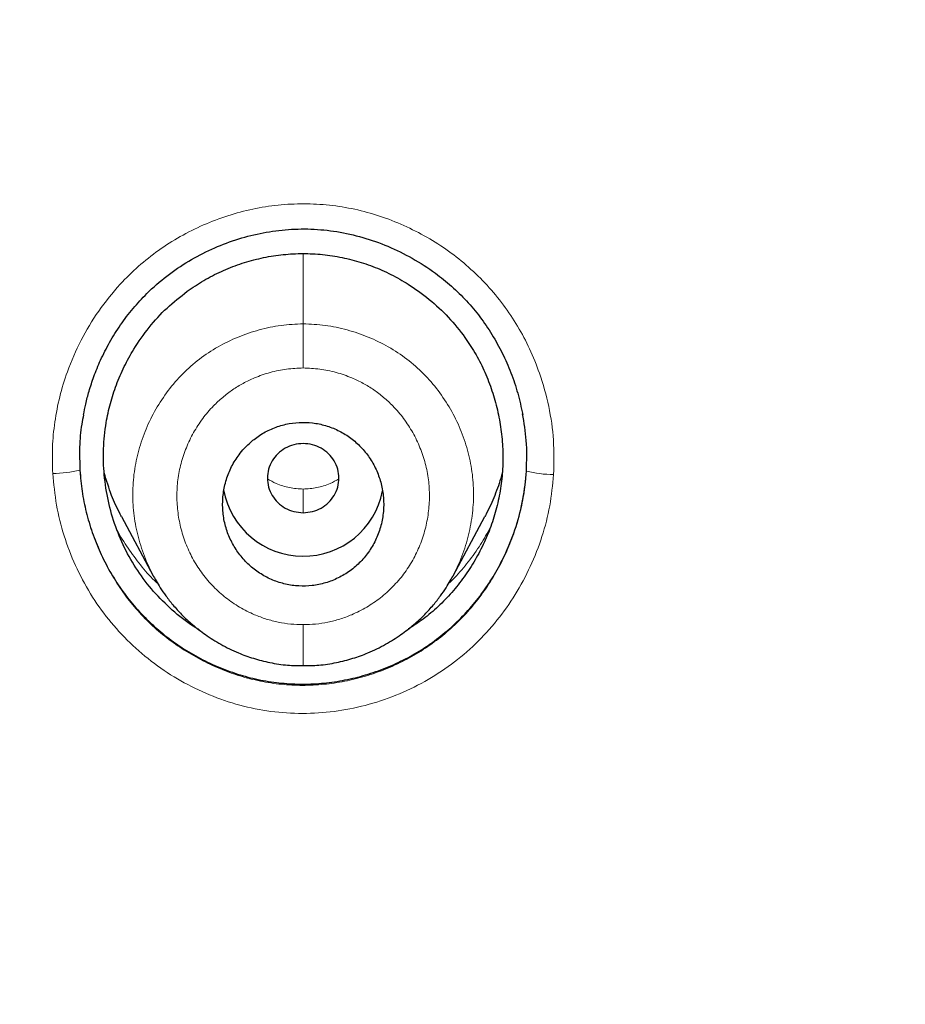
# Model space of a CAD drawing. Header units: millimetres. Extents: x 8 to 846, y 12 to 2113.
# Tile 465 of 515: x 475 to 485, y 1859 to 1870. Entities that reach past the tile are written whole.
import ezdxf

# ---------------------------------------------------------------- set-up
doc = ezdxf.new("R2010")
doc.units = ezdxf.units.MM

msp = doc.modelspace()

# ---------------------------------------------------------------- linework, layer by layer
at = {"color": 8, "linetype": 'Continuous', "lineweight": 0}
for p, q in [((478.038, 1867.436), (478.038, 1866.653)), ((478.038, 1864.802), (478.038, 1864.806)), ((478.038, 1864.541), (478.038, 1864.805))]:
    msp.add_line(p, q, dxfattribs=at)
at = {"color": 7, "linetype": 'Continuous', "lineweight": 30}
for p, q in [((476.008, 1864.498), (476.362, 1863.834)), ((479.714, 1863.834), (480.068, 1864.498))]:
    msp.add_line(p, q, dxfattribs=at)
at = {"color": 8, "linetype": 'Continuous', "lineweight": 0}
for centre, radius, start, end in [((475.24, 1866.227), 1.247, 270.0132, 284.0862), ((480.836, 1866.214), 1.246, 255.9039, 269.9883)]:
    msp.add_arc(centre, radius, start, end, dxfattribs=at)
at = {"color": 7, "linetype": 'Continuous', "lineweight": 30}
msp.add_arc((478.038, 1864.958), 0.904, 190.3661, 348.8713, dxfattribs=at)
for points, knots in [([(538, 1827.773), (538.001, 1827.791), (538.002, 1827.835), (538.004, 1827.906), (538.006, 1827.988), (538.008, 1828.101), (538.011, 1828.254), (538.015, 1828.455), (538.017, 1828.683), (538.02, 1828.937), (538.021, 1829.217), (538.021, 1829.526), (538.019, 1829.864), (538.014, 1830.232), (538.007, 1830.62), (537.996, 1831.029), (537.982, 1831.456), (537.963, 1831.907), (537.94, 1832.376), (537.9, 1833.055), (537.836, 1833.939), (537.735, 1835.032), (537.61, 1836.137), (537.463, 1837.243), (537.292, 1838.348), (537.099, 1839.453), (536.881, 1840.567), (536.637, 1841.691), (536.366, 1842.823), (536.068, 1843.964), (535.731, 1845.151), (535.35, 1846.383), (534.921, 1847.661), (534.456, 1848.945), (533.952, 1850.234), (533.499, 1851.312), (533.116, 1852.179), (532.819, 1852.828), (532.52, 1853.459), (532.222, 1854.068), (531.928, 1854.653), (531.637, 1855.215), (531.341, 1855.771), (531.042, 1856.319), (530.739, 1856.859), (530.445, 1857.372), (530.159, 1857.858), (529.882, 1858.319), (529.615, 1858.754), (529.358, 1859.163), (529.113, 1859.548), (528.88, 1859.908), (528.661, 1860.241), (528.455, 1860.549), (528.263, 1860.832), (528.085, 1861.092), (527.925, 1861.323), (527.783, 1861.525), (527.662, 1861.697), (527.559, 1861.842), (527.479, 1861.954), (527.415, 1862.043), (527.359, 1862.121), (527.295, 1862.21), (527.211, 1862.325), (527.106, 1862.469), (526.976, 1862.645), (526.827, 1862.847), (526.657, 1863.074), (526.466, 1863.326), (526.265, 1863.588), (526.056, 1863.857), (525.84, 1864.132), (525.608, 1864.424), (525.359, 1864.733), (525.092, 1865.059), (524.811, 1865.397), (524.355, 1865.938), (523.723, 1866.665), (522.891, 1867.583), (522.032, 1868.491), (521.146, 1869.387), (520.259, 1870.246), (519.371, 1871.071), (518.484, 1871.861), (517.661, 1872.565), (516.904, 1873.19), (516.215, 1873.742), (515.529, 1874.274), (514.848, 1874.787), (514.167, 1875.286), (513.43, 1875.809), (512.625, 1876.363), (511.744, 1876.946), (510.831, 1877.527), (509.886, 1878.105), (508.916, 1878.674), (507.919, 1879.234), (506.897, 1879.783), (505.842, 1880.323), (504.768, 1880.847), (503.677, 1881.353), (502.567, 1881.841), (501.427, 1882.315), (500.256, 1882.775), (499.055, 1883.218), (497.847, 1883.634), (496.634, 1884.024), (495.419, 1884.388), (494.176, 1884.733), (492.908, 1885.056), (491.653, 1885.348), (490.414, 1885.61), (489.194, 1885.842), (487.953, 1886.054), (486.702, 1886.241), (485.452, 1886.402), (484.217, 1886.537), (482.961, 1886.649), (481.685, 1886.737), (480.391, 1886.799), (479.121, 1886.833), (477.876, 1886.843), (476.65, 1886.827), (475.442, 1886.788), (474.255, 1886.728), (473.096, 1886.646), (471.964, 1886.546), (470.862, 1886.429), (469.787, 1886.296), (468.708, 1886.143), (467.627, 1885.971), (466.545, 1885.779), (465.498, 1885.575), (464.485, 1885.36), (463.56, 1885.148), (462.717, 1884.941), (461.953, 1884.744), (461.213, 1884.543), (460.497, 1884.339), (459.801, 1884.132), (459.124, 1883.921), (458.449, 1883.704), (457.765, 1883.474), (457.058, 1883.227), (456.329, 1882.963), (455.569, 1882.676), (454.779, 1882.365), (453.96, 1882.03), (453.119, 1881.67), (452.258, 1881.287), (451.377, 1880.878), (450.478, 1880.443), (449.588, 1879.994), (448.707, 1879.531), (447.838, 1879.056), (446.957, 1878.556), (446.064, 1878.029), (445.16, 1877.474), (444.224, 1876.876), (443.258, 1876.234), (442.263, 1875.542), (441.261, 1874.815), (440.381, 1874.148), (439.623, 1873.553), (438.986, 1873.038), (438.348, 1872.507), (437.714, 1871.964), (437.093, 1871.417), (436.495, 1870.875), (435.923, 1870.343), (435.378, 1869.821), (434.858, 1869.311), (434.366, 1868.816), (433.901, 1868.337), (433.461, 1867.874), (433.044, 1867.425), (432.629, 1866.97), (432.219, 1866.509), (431.816, 1866.046), (431.439, 1865.605), (431.088, 1865.185), (430.764, 1864.791), (430.467, 1864.422), (430.194, 1864.079), (429.943, 1863.759), (429.718, 1863.466), (429.516, 1863.201), (429.336, 1862.963), (429.176, 1862.748), (429.034, 1862.556), (428.917, 1862.397), (428.823, 1862.267), (428.747, 1862.163), (428.679, 1862.069), (428.615, 1861.979), (428.546, 1861.883), (428.466, 1861.77), (428.369, 1861.633), (428.256, 1861.473), (428.127, 1861.288), (427.984, 1861.081), (427.826, 1860.851), (427.655, 1860.599), (427.47, 1860.322), (427.249, 1859.989), (426.996, 1859.599), (426.713, 1859.156), (426.425, 1858.695), (426.132, 1858.216), (425.836, 1857.721), (425.537, 1857.209), (425.195, 1856.609), (424.813, 1855.917), (424.391, 1855.126), (423.968, 1854.3), (423.566, 1853.48), (423.183, 1852.67), (422.822, 1851.871), (422.464, 1851.045), (422.111, 1850.193), (421.766, 1849.319), (421.431, 1848.424), (421.105, 1847.508), (420.788, 1846.566), (420.482, 1845.597), (420.187, 1844.601), (419.905, 1843.579), (419.638, 1842.531), (419.406, 1841.538), (419.207, 1840.618), (419.042, 1839.787), (418.893, 1838.98), (418.754, 1838.158), (418.626, 1837.325), (418.511, 1836.484), (418.412, 1835.676), (418.329, 1834.902), (418.26, 1834.167), (418.203, 1833.47), (418.158, 1832.811), (418.123, 1832.186), (418.096, 1831.592), (418.076, 1831.029), (418.063, 1830.497), (418.055, 1830.002), (418.052, 1829.541), (418.052, 1829.119), (418.055, 1828.734), (418.061, 1828.386), (418.067, 1828.072), (418.073, 1827.874), (418.076, 1827.781)], [0, 0, 0, 0, 0.000286, 0.000693, 0.0011, 0.001586, 0.002471, 0.003539, 0.004789, 0.006132, 0.007637, 0.009305, 0.011135, 0.013127, 0.015282, 0.017462, 0.019787, 0.022256, 0.024847, 0.027466, 0.033367, 0.039348, 0.045407, 0.051547, 0.057576, 0.06368, 0.069859, 0.076113, 0.082442, 0.088847, 0.095327, 0.102542, 0.109849, 0.117247, 0.124738, 0.132321, 0.136217, 0.140106, 0.143883, 0.147538, 0.151072, 0.154484, 0.157774, 0.161253, 0.164584, 0.167769, 0.170807, 0.173698, 0.176442, 0.17904, 0.18149, 0.183794, 0.18595, 0.187925, 0.189759, 0.191451, 0.193001, 0.194284, 0.195425, 0.196381, 0.197152, 0.197648, 0.198127, 0.198707, 0.19941, 0.200408, 0.20158, 0.202926, 0.204446, 0.206141, 0.20801, 0.209751, 0.21162, 0.213617, 0.215742, 0.217996, 0.220375, 0.222791, 0.229356, 0.235809, 0.242651, 0.249362, 0.255943, 0.262391, 0.268707, 0.274889, 0.279654, 0.284337, 0.288938, 0.293457, 0.297895, 0.302347, 0.307808, 0.313397, 0.319114, 0.324959, 0.330933, 0.336924, 0.343039, 0.349279, 0.355642, 0.361895, 0.368264, 0.37475, 0.381351, 0.388066, 0.394895, 0.401438, 0.408082, 0.414827, 0.421674, 0.428623, 0.435029, 0.441518, 0.448093, 0.454743, 0.461334, 0.467815, 0.474188, 0.481072, 0.487826, 0.494449, 0.500941, 0.507301, 0.513639, 0.519838, 0.525899, 0.531823, 0.537609, 0.543257, 0.548769, 0.554673, 0.560411, 0.565984, 0.571391, 0.576633, 0.580874, 0.585001, 0.589013, 0.59291, 0.596693, 0.600415, 0.604054, 0.607836, 0.61176, 0.615827, 0.620037, 0.624536, 0.629187, 0.633988, 0.638941, 0.644045, 0.649301, 0.654708, 0.659798, 0.665015, 0.67036, 0.675832, 0.681433, 0.687161, 0.693426, 0.699838, 0.706396, 0.713101, 0.71739, 0.721738, 0.726143, 0.730607, 0.73504, 0.739336, 0.743493, 0.747511, 0.751391, 0.755131, 0.758669, 0.762073, 0.765343, 0.768479, 0.77194, 0.775222, 0.778324, 0.781247, 0.783991, 0.786512, 0.788859, 0.791034, 0.793036, 0.794792, 0.796389, 0.797828, 0.799108, 0.800229, 0.800999, 0.801686, 0.802305, 0.802864, 0.803461, 0.804203, 0.805101, 0.806153, 0.80736, 0.808722, 0.810211, 0.811848, 0.813635, 0.815571, 0.818292, 0.821125, 0.824049, 0.827063, 0.830167, 0.833361, 0.836644, 0.841307, 0.84614, 0.851144, 0.856318, 0.860926, 0.865661, 0.870525, 0.875514, 0.88063, 0.885778, 0.891047, 0.896439, 0.901953, 0.907588, 0.913346, 0.919226, 0.925229, 0.929977, 0.934588, 0.939053, 0.943372, 0.948188, 0.952809, 0.957234, 0.961465, 0.9655, 0.969274, 0.972859, 0.976257, 0.979466, 0.98254, 0.985418, 0.988102, 0.99059, 0.992883, 0.994945, 0.996818, 0.998503, 1, 1, 1, 1]), ([(438.753, 1781.597), (438.116, 1782.151), (436.841, 1783.26), (435.025, 1785.022), (433.286, 1786.854), (431.632, 1788.759), (430.064, 1790.73), (428.585, 1792.765), (427.198, 1794.859), (425.906, 1797.008), (424.711, 1799.21), (423.615, 1801.459), (422.622, 1803.753), (421.734, 1806.086), (420.951, 1808.454), (420.274, 1810.852), (419.705, 1813.277), (419.244, 1815.722), (418.892, 1818.185), (418.651, 1820.66), (418.52, 1823.142), (418.502, 1825.628), (418.596, 1828.113), (418.802, 1830.591), (419.118, 1833.058), (419.543, 1835.51), (420.077, 1837.942), (420.719, 1840.349), (421.467, 1842.727), (422.321, 1845.072), (423.281, 1847.379), (424.343, 1849.643), (425.506, 1851.861), (426.768, 1854.028), (428.124, 1856.141), (429.573, 1858.195), (431.112, 1860.187), (432.739, 1862.114), (434.45, 1863.97), (436.243, 1865.754), (438.115, 1867.459), (440.062, 1869.085), (442.08, 1870.628), (444.165, 1872.085), (446.313, 1873.455), (448.52, 1874.735), (450.781, 1875.922), (453.094, 1877.013), (455.453, 1878.006), (457.856, 1878.898), (460.296, 1879.689), (462.768, 1880.377), (465.27, 1880.962), (467.794, 1881.442), (470.338, 1881.818), (472.897, 1882.085), (475.465, 1882.254), (477.18, 1882.275), (478.038, 1882.285)], [0, 0, 0, 0, 0.017858, 0.035716, 0.053573, 0.07143, 0.089286, 0.107143, 0.124999, 0.142856, 0.160713, 0.178571, 0.196429, 0.214287, 0.232143, 0.25, 0.267856, 0.285712, 0.303568, 0.321425, 0.339282, 0.35714, 0.374998, 0.392856, 0.410713, 0.42857, 0.446428, 0.464285, 0.482142, 0.499999, 0.517857, 0.535714, 0.553571, 0.571428, 0.589285, 0.607142, 0.624999, 0.642856, 0.660713, 0.67857, 0.696427, 0.714284, 0.732141, 0.749999, 0.767857, 0.785715, 0.803573, 0.821432, 0.83929, 0.857149, 0.875005, 0.892861, 0.910716, 0.928572, 0.946428, 0.964284, 0.982141, 1, 1, 1, 1]), ([(478.038, 1882.285), (478.896, 1882.275), (480.611, 1882.254), (483.18, 1882.085), (485.738, 1881.818), (488.282, 1881.442), (490.807, 1880.962), (493.308, 1880.377), (495.918, 1879.65), (498.626, 1878.762), (501.417, 1877.692), (504.148, 1876.485), (506.812, 1875.146), (509.403, 1873.68), (511.795, 1872.166), (513.995, 1870.628), (516.013, 1869.085), (517.96, 1867.459), (519.833, 1865.754), (521.626, 1863.97), (523.337, 1862.114), (524.964, 1860.187), (526.503, 1858.195), (527.952, 1856.14), (529.308, 1854.028), (530.57, 1851.861), (531.733, 1849.644), (532.795, 1847.379), (533.808, 1844.944), (534.747, 1842.335), (535.589, 1839.551), (536.286, 1836.73), (536.835, 1833.878), (537.236, 1831.004), (537.475, 1828.251), (537.574, 1825.629), (537.556, 1823.143), (537.425, 1820.66), (537.184, 1818.185), (536.832, 1815.723), (536.371, 1813.277), (535.802, 1810.852), (535.125, 1808.454), (534.342, 1806.086), (533.454, 1803.752), (532.461, 1801.459), (531.365, 1799.21), (530.17, 1797.008), (528.806, 1794.739), (527.256, 1792.418), (525.504, 1790.062), (523.633, 1787.794), (521.644, 1785.621), (519.55, 1783.541), (518.065, 1782.245), (517.323, 1781.597)], [0, 0, 0, 0, 0.017859, 0.035717, 0.053574, 0.07143, 0.089287, 0.107143, 0.125, 0.145832, 0.166666, 0.1875, 0.208333, 0.229166, 0.249999, 0.267856, 0.285713, 0.303571, 0.321429, 0.339287, 0.357144, 0.375001, 0.392858, 0.410715, 0.428572, 0.446429, 0.464286, 0.482143, 0.500002, 0.520835, 0.541668, 0.562501, 0.583334, 0.604167, 0.624999, 0.642856, 0.660713, 0.678571, 0.696428, 0.714286, 0.732144, 0.750003, 0.76786, 0.785718, 0.803575, 0.821433, 0.839289, 0.857146, 0.875003, 0.895835, 0.916668, 0.9375, 0.958333, 0.979167, 1, 1, 1, 1]), ([(478.038, 1879.997), (477.434, 1879.991), (476.226, 1879.981), (474.416, 1879.894), (472.608, 1879.756), (470.804, 1879.561), (469.003, 1879.311), (467.209, 1879.007), (465.477, 1878.659), (463.811, 1878.274), (462.213, 1877.858), (460.632, 1877.398), (459.069, 1876.896), (457.523, 1876.351), (455.942, 1875.743), (454.328, 1875.068), (452.688, 1874.322), (451.077, 1873.528), (449.495, 1872.687), (447.943, 1871.799), (446.418, 1870.862), (444.963, 1869.906), (443.577, 1868.935), (442.263, 1867.956), (440.98, 1866.942), (439.728, 1865.894), (438.508, 1864.811), (437.286, 1863.661), (436.066, 1862.443), (434.855, 1861.154), (433.687, 1859.829), (432.562, 1858.469), (431.48, 1857.073), (430.439, 1855.639), (429.469, 1854.212), (428.569, 1852.798), (427.74, 1851.406), (426.955, 1849.994), (426.213, 1848.564), (425.516, 1847.115), (424.843, 1845.604), (424.201, 1844.032), (423.594, 1842.398), (423.04, 1840.745), (422.54, 1839.075), (422.094, 1837.387), (421.7, 1835.679), (421.369, 1834.004), (421.099, 1832.367), (420.884, 1830.775), (420.717, 1829.182), (420.598, 1827.587), (420.528, 1825.989), (420.504, 1824.343), (420.533, 1822.652), (420.62, 1820.915), (420.763, 1819.181), (420.964, 1817.448), (421.221, 1815.717), (421.535, 1813.99), (421.894, 1812.32), (422.291, 1810.712), (422.722, 1809.167), (423.197, 1807.638), (423.717, 1806.125), (424.282, 1804.628), (424.911, 1803.102), (425.607, 1801.549), (426.376, 1799.973), (427.196, 1798.42), (428.07, 1796.89), (428.995, 1795.381), (429.97, 1793.901), (430.962, 1792.492), (431.963, 1791.158), (432.969, 1789.893), (434.012, 1788.658), (435.091, 1787.454), (436.206, 1786.279), (437.391, 1785.101), (438.65, 1783.923), (439.984, 1782.75), (441.359, 1781.617), (442.774, 1780.524), (444.229, 1779.47), (445.719, 1778.46), (447.195, 1777.524), (448.649, 1776.661), (450.081, 1775.864), (451.534, 1775.109), (453.009, 1774.395), (454.505, 1773.722), (456.07, 1773.071), (457.704, 1772.447), (459.405, 1771.856), (461.124, 1771.317), (462.86, 1770.83), (464.614, 1770.395), (466.381, 1770.014), (468.109, 1769.696), (469.793, 1769.436), (471.432, 1769.23), (473.076, 1769.069), (474.725, 1768.955), (476.38, 1768.884), (477.485, 1768.875), (478.038, 1768.871)], [0, 0, 0, 0, 0.01003, 0.020054, 0.030083, 0.040124, 0.050187, 0.060282, 0.070362, 0.079553, 0.088711, 0.097842, 0.106955, 0.116055, 0.12515, 0.135215, 0.145244, 0.155247, 0.165233, 0.175211, 0.185191, 0.195231, 0.204429, 0.213609, 0.222777, 0.23194, 0.241107, 0.250284, 0.260264, 0.270231, 0.280194, 0.290164, 0.300149, 0.31016, 0.320251, 0.329484, 0.338685, 0.347862, 0.357022, 0.366175, 0.375328, 0.385279, 0.395221, 0.405163, 0.415118, 0.425096, 0.435106, 0.445185, 0.454404, 0.463594, 0.472765, 0.481925, 0.491084, 0.500249, 0.510205, 0.520158, 0.530119, 0.540101, 0.550114, 0.56017, 0.570237, 0.579425, 0.588586, 0.597726, 0.606856, 0.615983, 0.625115, 0.635087, 0.645061, 0.655045, 0.665052, 0.67509, 0.685171, 0.695207, 0.70436, 0.713496, 0.722621, 0.731743, 0.74087, 0.750008, 0.759978, 0.769956, 0.779952, 0.789974, 0.800033, 0.810138, 0.820182, 0.829338, 0.838477, 0.847605, 0.856731, 0.86586, 0.875, 0.885017, 0.895019, 0.905016, 0.915017, 0.92503, 0.935066, 0.945076, 0.954226, 0.963368, 0.97251, 0.981657, 0.990818, 1, 1, 1, 1]), ([(478.038, 1768.871), (478.645, 1768.876), (479.858, 1768.887), (481.674, 1768.973), (483.484, 1769.11), (485.288, 1769.304), (487.085, 1769.552), (488.872, 1769.856), (490.596, 1770.202), (492.255, 1770.586), (493.851, 1771.003), (495.432, 1771.463), (496.998, 1771.967), (498.55, 1772.514), (500.137, 1773.124), (501.754, 1773.8), (503.395, 1774.546), (505.006, 1775.34), (506.589, 1776.181), (508.142, 1777.071), (509.668, 1778.008), (511.124, 1778.965), (512.509, 1779.937), (513.823, 1780.915), (515.105, 1781.929), (516.356, 1782.978), (517.576, 1784.061), (518.798, 1785.211), (520.018, 1786.429), (521.228, 1787.717), (522.396, 1789.041), (523.52, 1790.401), (524.602, 1791.797), (525.642, 1793.23), (526.612, 1794.657), (527.511, 1796.072), (528.34, 1797.464), (529.125, 1798.876), (529.867, 1800.307), (530.564, 1801.756), (531.236, 1803.267), (531.878, 1804.839), (532.485, 1806.474), (533.038, 1808.126), (533.538, 1809.796), (533.984, 1811.484), (534.378, 1813.192), (534.708, 1814.867), (534.979, 1816.504), (535.193, 1818.095), (535.36, 1819.688), (535.478, 1821.283), (535.549, 1822.881), (535.572, 1824.526), (535.543, 1826.217), (535.456, 1827.953), (535.312, 1829.687), (535.111, 1831.419), (534.854, 1833.15), (534.54, 1834.877), (534.181, 1836.547), (533.783, 1838.155), (533.353, 1839.7), (532.878, 1841.229), (532.357, 1842.742), (531.792, 1844.24), (531.191, 1845.699), (530.557, 1847.12), (529.893, 1848.502), (529.189, 1849.867), (528.444, 1851.215), (527.66, 1852.546), (526.836, 1853.859), (525.975, 1855.15), (525.065, 1856.436), (524.109, 1857.711), (523.102, 1858.975), (522.06, 1860.21), (520.981, 1861.414), (519.866, 1862.589), (518.733, 1863.715), (517.585, 1864.793), (516.424, 1865.825), (515.232, 1866.827), (514.01, 1867.798), (512.756, 1868.74), (511.472, 1869.65), (510.162, 1870.527), (508.812, 1871.379), (507.422, 1872.204), (505.991, 1873.001), (504.537, 1873.757), (503.062, 1874.472), (501.565, 1875.145), (500.072, 1875.767), (498.584, 1876.339), (497.105, 1876.862), (495.61, 1877.347), (494.098, 1877.792), (492.57, 1878.197), (491.026, 1878.564), (489.47, 1878.889), (487.883, 1879.179), (486.269, 1879.428), (484.628, 1879.635), (482.984, 1879.797), (481.338, 1879.912), (479.689, 1879.983), (478.588, 1879.992), (478.038, 1879.997)], [0, 0, 0, 0, 0.010081, 0.020137, 0.030179, 0.040216, 0.050257, 0.060311, 0.070335, 0.079491, 0.088633, 0.097767, 0.1069, 0.116039, 0.125192, 0.135253, 0.145282, 0.155288, 0.16528, 0.175267, 0.185259, 0.195301, 0.204496, 0.213673, 0.222839, 0.232002, 0.241168, 0.250345, 0.260322, 0.270285, 0.280246, 0.290212, 0.300194, 0.310203, 0.320293, 0.329526, 0.338727, 0.347904, 0.357065, 0.366218, 0.375372, 0.385323, 0.395264, 0.405207, 0.415162, 0.425139, 0.435149, 0.445226, 0.454443, 0.463632, 0.472801, 0.481959, 0.491116, 0.500279, 0.510233, 0.520184, 0.530144, 0.540125, 0.550137, 0.560192, 0.570258, 0.579448, 0.588609, 0.59775, 0.60688, 0.616007, 0.625139, 0.633867, 0.642594, 0.651329, 0.660077, 0.668845, 0.677642, 0.686473, 0.695244, 0.704395, 0.713529, 0.722653, 0.731774, 0.740899, 0.750037, 0.758756, 0.767483, 0.776222, 0.78498, 0.793764, 0.802579, 0.811433, 0.820208, 0.829363, 0.838502, 0.847632, 0.856762, 0.865897, 0.875044, 0.883755, 0.89247, 0.901196, 0.909939, 0.918704, 0.927499, 0.936329, 0.945126, 0.954305, 0.963462, 0.972602, 0.981734, 0.990864, 1, 1, 1, 1]), ([(421.006, 1824.397), (421.013, 1825.071), (421.027, 1826.416), (421.146, 1828.43), (421.335, 1830.436), (421.603, 1832.436), (421.946, 1834.428), (422.356, 1836.371), (422.829, 1838.261), (423.358, 1840.096), (423.952, 1841.912), (424.613, 1843.711), (425.35, 1845.519), (426.167, 1847.331), (427.066, 1849.141), (428.035, 1850.92), (429.073, 1852.668), (430.181, 1854.384), (431.331, 1856.03), (432.518, 1857.605), (433.734, 1859.108), (435.003, 1860.568), (436.326, 1861.987), (437.722, 1863.383), (439.194, 1864.754), (440.741, 1866.093), (442.342, 1867.379), (443.994, 1868.611), (445.698, 1869.787), (447.412, 1870.883), (449.13, 1871.899), (450.846, 1872.836), (452.595, 1873.716), (454.377, 1874.537), (456.218, 1875.311), (458.12, 1876.033), (460.081, 1876.699), (462.072, 1877.296), (464.092, 1877.824), (466.139, 1878.282), (468.163, 1878.662), (470.156, 1878.966), (472.111, 1879.199), (474.07, 1879.365), (476.032, 1879.466), (478.039, 1879.501), (480.089, 1879.466), (482.179, 1879.356), (484.263, 1879.171), (486.342, 1878.912), (488.412, 1878.579), (490.428, 1878.182), (492.385, 1877.727), (494.279, 1877.219), (496.149, 1876.649), (497.996, 1876.018), (499.862, 1875.309), (501.743, 1874.519), (503.633, 1873.644), (505.485, 1872.703), (507.302, 1871.696), (509.082, 1870.624), (510.788, 1869.512), (512.418, 1868.366), (513.97, 1867.194), (515.475, 1865.974), (516.933, 1864.707), (518.376, 1863.362), (519.798, 1861.939), (521.193, 1860.436), (522.529, 1858.885), (523.806, 1857.287), (525.025, 1855.641), (526.161, 1853.983), (527.216, 1852.319), (528.188, 1850.659), (529.098, 1848.97), (529.946, 1847.253), (530.747, 1845.475), (531.496, 1843.637), (532.186, 1841.74), (532.805, 1839.82), (533.35, 1837.877), (533.824, 1835.907), (534.218, 1833.953), (534.534, 1832.022), (534.775, 1830.122), (534.946, 1828.218), (535.053, 1826.309), (535.067, 1825.035), (535.073, 1824.397)], [0, 0, 0, 0, 0.011674, 0.023319, 0.034953, 0.046594, 0.058259, 0.069953, 0.080961, 0.091959, 0.102962, 0.113984, 0.125039, 0.136637, 0.148231, 0.159838, 0.171475, 0.183157, 0.194877, 0.205905, 0.216918, 0.22793, 0.238954, 0.250002, 0.261585, 0.273174, 0.284784, 0.296429, 0.308126, 0.319837, 0.330846, 0.341843, 0.352841, 0.363852, 0.374887, 0.386465, 0.398061, 0.409688, 0.421363, 0.433098, 0.444853, 0.455881, 0.466873, 0.477842, 0.4888, 0.499758, 0.511447, 0.523122, 0.534797, 0.546486, 0.558206, 0.569931, 0.580933, 0.591898, 0.602839, 0.613767, 0.624694, 0.636409, 0.648098, 0.659775, 0.671455, 0.683154, 0.694888, 0.705917, 0.716904, 0.727863, 0.738806, 0.749745, 0.761427, 0.773085, 0.784734, 0.79639, 0.808067, 0.819807, 0.830858, 0.841874, 0.852868, 0.863854, 0.874847, 0.886477, 0.898088, 0.909698, 0.921323, 0.932981, 0.944738, 0.955821, 0.966873, 0.97791, 0.988948, 1, 1, 1, 1]), ([(475.584, 1865.635), (475.592, 1865.675), (475.609, 1865.763), (475.647, 1865.907), (475.7, 1866.071), (475.775, 1866.254), (475.874, 1866.449), (475.995, 1866.642), (476.134, 1866.825), (476.305, 1867.011), (476.511, 1867.191), (476.755, 1867.357), (477.013, 1867.492), (477.281, 1867.596), (477.556, 1867.669), (477.838, 1867.71), (478.126, 1867.718), (478.417, 1867.689), (478.706, 1867.624), (478.989, 1867.524), (479.261, 1867.39), (479.498, 1867.237), (479.699, 1867.075), (479.866, 1866.911), (480.017, 1866.731), (480.151, 1866.535), (480.266, 1866.326), (480.362, 1866.106), (480.44, 1865.876), (480.474, 1865.718), (480.492, 1865.639)], [0, 0, 0, 0, 0.01805, 0.039511, 0.064429, 0.092821, 0.124679, 0.157974, 0.190852, 0.223326, 0.266071, 0.308246, 0.349841, 0.390821, 0.43119, 0.471751, 0.512856, 0.554488, 0.59671, 0.639553, 0.682989, 0.726959, 0.760244, 0.793683, 0.82732, 0.861262, 0.895521, 0.930084, 0.964922, 1, 1, 1, 1]), ([(476.742, 1867.016), (476.803, 1867.058), (476.925, 1867.141), (477.123, 1867.242), (477.328, 1867.324), (477.542, 1867.385), (477.76, 1867.424), (477.98, 1867.441), (478.201, 1867.436), (478.42, 1867.408), (478.635, 1867.358), (478.844, 1867.287), (479.046, 1867.195), (479.259, 1867.07), (479.478, 1866.908), (479.69, 1866.703), (479.857, 1866.491), (479.986, 1866.284), (480.083, 1866.086), (480.16, 1865.879), (480.218, 1865.664), (480.255, 1865.445), (480.272, 1865.224), (480.268, 1865.004), (480.242, 1864.784), (480.195, 1864.569), (480.128, 1864.359), (480.04, 1864.157), (479.932, 1863.962), (479.807, 1863.777), (479.665, 1863.607), (479.508, 1863.454), (479.358, 1863.329), (479.254, 1863.267), (479.213, 1863.242)], [0, 0, 0, 0, 0.030558, 0.061282, 0.091976, 0.122465, 0.153389, 0.183906, 0.21433, 0.244981, 0.275505, 0.305901, 0.336482, 0.367555, 0.408626, 0.449223, 0.490051, 0.520446, 0.550806, 0.581425, 0.61259, 0.643138, 0.673819, 0.704617, 0.73503, 0.765662, 0.79609, 0.826604, 0.857487, 0.888671, 0.919279, 0.949604, 0.979951, 1, 1, 1, 1]), ([(476.877, 1863.231), (476.864, 1863.239), (476.767, 1863.294), (476.6, 1863.425), (476.387, 1863.629), (476.204, 1863.86), (476.054, 1864.112), (475.937, 1864.383), (475.856, 1864.669), (475.81, 1864.961), (475.801, 1865.256), (475.829, 1865.524), (475.881, 1865.763), (475.948, 1865.973), (476.036, 1866.176), (476.155, 1866.393), (476.312, 1866.615), (476.511, 1866.835), (476.665, 1866.956), (476.742, 1867.016)], [0, 0, 0, 0, 0.009551, 0.075412, 0.141779, 0.20747, 0.273164, 0.338795, 0.405471, 0.472168, 0.537797, 0.603446, 0.653022, 0.702238, 0.751557, 0.801436, 0.868439, 0.934242, 1, 1, 1, 1]), ([(475.584, 1865.635), (475.577, 1865.6), (475.552, 1865.482), (475.536, 1865.274), (475.541, 1865.104), (475.544, 1865.018)], [0, 0, 0, 0, 0.173535, 0.584616, 1, 1, 1, 1]), ([(480.533, 1865.006), (480.536, 1865.12), (480.543, 1865.335), (480.506, 1865.547), (480.49, 1865.646)], [0, 0, 0, 0, 0.531977, 1, 1, 1, 1]), ([(477.475, 1865.35), (477.449, 1865.327), (477.398, 1865.283), (477.32, 1865.192), (477.244, 1865.076), (477.181, 1864.931), (477.145, 1864.777), (477.134, 1864.621), (477.149, 1864.465), (477.19, 1864.316), (477.255, 1864.177), (477.34, 1864.051), (477.445, 1863.942), (477.565, 1863.852), (477.698, 1863.784), (477.841, 1863.738), (477.99, 1863.717), (478.141, 1863.722), (478.289, 1863.752), (478.432, 1863.808), (478.564, 1863.888), (478.682, 1863.99), (478.781, 1864.112), (478.859, 1864.249), (478.911, 1864.398), (478.939, 1864.553), (478.939, 1864.71), (478.914, 1864.863), (478.864, 1865.009), (478.792, 1865.144), (478.698, 1865.264), (478.588, 1865.366), (478.462, 1865.448), (478.325, 1865.508), (478.179, 1865.544), (478.029, 1865.555), (477.879, 1865.541), (477.734, 1865.501), (477.596, 1865.439), (477.515, 1865.379), (477.475, 1865.35)], [0, 0, 0, 0, 0.017774, 0.035548, 0.063134, 0.090722, 0.118279, 0.145837, 0.173055, 0.200273, 0.227001, 0.253728, 0.280023, 0.306316, 0.332413, 0.358508, 0.384728, 0.410948, 0.43757, 0.464194, 0.491329, 0.518466, 0.545988, 0.573512, 0.601116, 0.628721, 0.656072, 0.683423, 0.710309, 0.737193, 0.763604, 0.790014, 0.816138, 0.842261, 0.868406, 0.89455, 0.920919, 0.947288, 0.973643, 1, 1, 1, 1]), ([(478.038, 1865.314), (478.003, 1865.311), (477.933, 1865.306), (477.836, 1865.265), (477.752, 1865.204), (477.688, 1865.122), (477.648, 1865.028), (477.633, 1864.927), (477.648, 1864.826), (477.688, 1864.732), (477.752, 1864.651), (477.836, 1864.589), (477.933, 1864.549), (478.003, 1864.544), (478.038, 1864.541)], [0, 0, 0, 0, 0.083319, 0.166681, 0.25, 0.333319, 0.416681, 0.5, 0.583319, 0.666681, 0.75, 0.833319, 0.916681, 1, 1, 1, 1]), ([(478.038, 1864.541), (478.073, 1864.544), (478.143, 1864.549), (478.24, 1864.589), (478.324, 1864.651), (478.388, 1864.732), (478.428, 1864.826), (478.443, 1864.927), (478.428, 1865.028), (478.388, 1865.122), (478.324, 1865.204), (478.24, 1865.265), (478.143, 1865.306), (478.073, 1865.311), (478.038, 1865.314)], [0, 0, 0, 0, 0.083319, 0.166681, 0.25, 0.333319, 0.416681, 0.5, 0.583319, 0.666681, 0.75, 0.833319, 0.916681, 1, 1, 1, 1]), ([(475.544, 1865.018), (475.55, 1864.938), (475.564, 1864.78), (475.611, 1864.547), (475.679, 1864.319), (475.767, 1864.098), (475.875, 1863.884), (476.003, 1863.683), (476.148, 1863.496), (476.311, 1863.324), (476.49, 1863.167), (476.683, 1863.028), (476.889, 1862.907), (477.105, 1862.806), (477.331, 1862.725), (477.562, 1862.666), (477.797, 1862.632), (478.034, 1862.621), (478.271, 1862.632), (478.506, 1862.667), (478.738, 1862.724), (478.964, 1862.803), (479.181, 1862.902), (479.386, 1863.021), (479.579, 1863.16), (479.758, 1863.316), (479.921, 1863.489), (480.066, 1863.675), (480.194, 1863.876), (480.316, 1864.113), (480.422, 1864.385), (480.502, 1864.692), (480.523, 1864.901), (480.533, 1865.006)], [0, 0, 0, 0, 0.03146, 0.062618, 0.093734, 0.125069, 0.156744, 0.187947, 0.218963, 0.250081, 0.281517, 0.312669, 0.343814, 0.375228, 0.40689, 0.438081, 0.469106, 0.500278, 0.531501, 0.562559, 0.59374, 0.625326, 0.656688, 0.687767, 0.718855, 0.750247, 0.781257, 0.812236, 0.843462, 0.875203, 0.917137, 0.958521, 1, 1, 1, 1]), ([(476.009, 1864.498), (476.004, 1864.507), (475.96, 1864.582), (475.89, 1864.743), (475.841, 1864.901), (475.815, 1864.985)], [0, 0, 0, 0, 0.05575, 0.496787, 1, 1, 1, 1]), ([(480.262, 1864.989), (480.259, 1864.976), (480.239, 1864.889), (480.178, 1864.733), (480.116, 1864.582), (480.072, 1864.507), (480.067, 1864.498)], [0, 0, 0, 0, 0.073486, 0.507041, 0.944481, 1, 1, 1, 1]), ([(476.359, 1863.844), (476.37, 1863.823), (476.396, 1863.775), (476.444, 1863.697), (476.506, 1863.606), (476.585, 1863.505), (476.683, 1863.397), (476.804, 1863.284), (476.949, 1863.172), (477.12, 1863.064), (477.3, 1862.976), (477.485, 1862.909), (477.669, 1862.862), (477.855, 1862.833), (477.98, 1862.832), (478.038, 1862.831)], [0, 0, 0, 0, 0.035686, 0.080117, 0.133348, 0.195408, 0.266336, 0.3462, 0.435043, 0.532942, 0.640003, 0.726443, 0.818287, 0.915784, 1, 1, 1, 1]), ([(478.038, 1862.831), (478.096, 1862.832), (478.221, 1862.833), (478.407, 1862.862), (478.591, 1862.909), (478.776, 1862.976), (478.956, 1863.064), (479.127, 1863.172), (479.272, 1863.284), (479.393, 1863.397), (479.491, 1863.505), (479.57, 1863.606), (479.632, 1863.697), (479.68, 1863.775), (479.706, 1863.823), (479.717, 1863.844)], [0, 0, 0, 0, 0.084234, 0.18173, 0.273572, 0.36001, 0.467069, 0.564966, 0.653807, 0.733669, 0.804596, 0.866655, 0.919885, 0.964315, 1, 1, 1, 1])]:
    msp.add_open_spline(points, degree=3, knots=knots, dxfattribs=at)
at = {"color": 8, "linetype": 'Continuous', "lineweight": 0}
for points, knots in [([(418.074, 1827.918), (418.066, 1828.238), (418.047, 1828.984), (418.052, 1830.153), (418.083, 1831.425), (418.148, 1832.735), (418.246, 1834.081), (418.382, 1835.462), (418.554, 1836.84), (418.76, 1838.214), (419, 1839.582), (419.275, 1840.944), (419.575, 1842.263), (419.898, 1843.537), (420.24, 1844.767), (420.61, 1845.989), (421.009, 1847.204), (421.435, 1848.411), (421.904, 1849.644), (422.417, 1850.904), (422.977, 1852.187), (423.571, 1853.457), (424.196, 1854.712), (424.853, 1855.952), (425.541, 1857.177), (426.24, 1858.352), (426.946, 1859.477), (427.656, 1860.555), (428.391, 1861.618), (429.151, 1862.664), (429.934, 1863.695), (430.765, 1864.739), (431.647, 1865.795), (432.581, 1866.859), (433.542, 1867.901), (434.529, 1868.921), (435.542, 1869.917), (436.581, 1870.89), (437.614, 1871.811), (438.639, 1872.682), (439.653, 1873.507), (440.686, 1874.309), (441.737, 1875.089), (442.807, 1875.847), (443.926, 1876.604), (445.096, 1877.358), (446.32, 1878.105), (447.562, 1878.823), (448.821, 1879.513), (450.098, 1880.173), (451.392, 1880.804), (452.665, 1881.388), (453.915, 1881.928), (455.141, 1882.425), (456.378, 1882.897), (457.626, 1883.341), (458.884, 1883.759), (460.189, 1884.162), (461.543, 1884.547), (462.945, 1884.911), (464.355, 1885.243), (465.773, 1885.541), (467.199, 1885.808), (468.631, 1886.041), (470.028, 1886.237), (471.39, 1886.396), (472.716, 1886.523), (474.044, 1886.622), (475.374, 1886.693), (476.705, 1886.736), (478.078, 1886.751), (479.492, 1886.734), (480.944, 1886.683), (482.395, 1886.599), (483.843, 1886.481), (485.287, 1886.33), (486.727, 1886.146), (488.122, 1885.935), (489.472, 1885.7), (490.776, 1885.445), (492.074, 1885.162), (493.365, 1884.852), (494.649, 1884.515), (495.964, 1884.14), (497.307, 1883.723), (498.678, 1883.263), (500.036, 1882.772), (501.382, 1882.248), (502.714, 1881.694), (504.031, 1881.108), (505.297, 1880.51), (506.511, 1879.901), (507.676, 1879.286), (508.826, 1878.646), (509.961, 1877.982), (511.08, 1877.294), (512.217, 1876.56), (513.368, 1875.78), (514.532, 1874.95), (515.674, 1874.093), (516.795, 1873.21), (517.892, 1872.301), (518.967, 1871.366), (519.989, 1870.433), (520.958, 1869.505), (521.878, 1868.583), (522.776, 1867.642), (523.652, 1866.683), (524.505, 1865.704), (525.36, 1864.678), (526.215, 1863.602), (527.066, 1862.476), (527.888, 1861.33), (528.682, 1860.166), (529.445, 1858.983), (530.179, 1857.783), (530.863, 1856.601), (531.5, 1855.437), (532.091, 1854.295), (532.656, 1853.141), (533.194, 1851.974), (533.704, 1850.797), (534.201, 1849.573), (534.682, 1848.302), (535.143, 1846.985), (535.571, 1845.657), (535.964, 1844.321), (536.325, 1842.976), (536.651, 1841.623), (536.935, 1840.302), (537.179, 1839.012), (537.388, 1837.756), (537.568, 1836.496), (537.718, 1835.232), (537.839, 1833.966), (537.933, 1832.658), (537.998, 1831.31), (538.028, 1829.922), (538.028, 1828.751), (538.005, 1828.042), (537.997, 1827.797)], [0, 0, 0, 0, 0.005252, 0.012201, 0.019149, 0.026096, 0.033674, 0.04125, 0.048826, 0.056401, 0.063977, 0.071552, 0.079127, 0.086071, 0.093015, 0.09996, 0.106905, 0.113851, 0.120799, 0.128379, 0.13596, 0.14354, 0.151118, 0.158695, 0.166272, 0.173848, 0.180792, 0.187736, 0.19468, 0.201624, 0.208568, 0.215513, 0.223089, 0.230666, 0.238244, 0.245823, 0.253404, 0.260985, 0.268564, 0.275511, 0.282457, 0.289402, 0.296347, 0.303291, 0.310235, 0.31781, 0.325386, 0.332961, 0.340537, 0.348114, 0.355691, 0.363269, 0.370217, 0.377167, 0.384116, 0.391064, 0.398011, 0.404957, 0.412534, 0.42011, 0.427686, 0.435261, 0.442837, 0.450412, 0.457988, 0.464933, 0.471879, 0.478825, 0.485772, 0.49272, 0.49967, 0.507251, 0.51483, 0.522408, 0.529986, 0.537562, 0.545138, 0.552714, 0.559658, 0.566603, 0.573547, 0.580492, 0.587437, 0.594382, 0.60196, 0.609538, 0.617118, 0.624699, 0.63228, 0.639859, 0.647436, 0.654382, 0.661327, 0.668271, 0.675216, 0.68216, 0.689104, 0.696679, 0.704255, 0.711831, 0.719408, 0.726986, 0.734564, 0.742145, 0.749094, 0.756043, 0.76299, 0.769936, 0.776881, 0.783826, 0.791402, 0.798978, 0.806553, 0.814128, 0.821704, 0.829279, 0.836855, 0.843801, 0.850747, 0.857694, 0.864643, 0.871592, 0.878541, 0.886119, 0.893697, 0.901273, 0.908849, 0.916425, 0.924, 0.931575, 0.938519, 0.945463, 0.952407, 0.959352, 0.966297, 0.973243, 0.980821, 0.988401, 0.995982, 1, 1, 1, 1]), ([(421.507, 1824.421), (421.52, 1825.319), (421.546, 1827.111), (421.758, 1829.786), (422.096, 1832.439), (422.569, 1835.071), (423.175, 1837.68), (423.915, 1840.266), (424.789, 1842.822), (425.79, 1845.332), (426.915, 1847.784), (428.159, 1850.17), (429.523, 1852.493), (431.005, 1854.754), (432.604, 1856.95), (434.317, 1859.073), (436.134, 1861.109), (438.046, 1863.05), (440.049, 1864.892), (442.142, 1866.636), (444.326, 1868.282), (446.598, 1869.828), (448.952, 1871.269), (451.372, 1872.595), (453.848, 1873.801), (456.376, 1874.885), (458.955, 1875.846), (461.586, 1876.686), (464.267, 1877.404), (466.986, 1877.994), (469.726, 1878.455), (472.475, 1878.785), (475.232, 1878.983), (477.997, 1879.051), (480.768, 1878.987), (483.543, 1878.79), (486.309, 1878.46), (489.049, 1878.002), (491.753, 1877.417), (494.419, 1876.708), (497.046, 1875.873), (499.636, 1874.911), (502.182, 1873.822), (504.671, 1872.612), (507.09, 1871.289), (509.43, 1869.858), (511.692, 1868.323), (513.876, 1866.682), (515.981, 1864.933), (517.999, 1863.08), (519.921, 1861.132), (521.736, 1859.1), (523.44, 1856.991), (525.034, 1854.808), (526.517, 1852.551), (527.89, 1850.218), (529.145, 1847.816), (530.277, 1845.357), (531.278, 1842.855), (532.146, 1840.317), (532.884, 1837.744), (533.493, 1835.135), (533.971, 1832.491), (534.314, 1829.818), (534.531, 1827.124), (534.558, 1825.322), (534.572, 1824.421)], [0, 0, 0, 0, 0.015712, 0.031331, 0.046897, 0.062447, 0.078018, 0.093647, 0.109364, 0.125068, 0.140678, 0.156238, 0.171786, 0.187361, 0.20301, 0.218729, 0.234412, 0.250011, 0.265566, 0.281113, 0.296691, 0.312337, 0.328056, 0.343741, 0.359332, 0.374883, 0.390432, 0.406015, 0.421689, 0.437408, 0.453066, 0.468652, 0.484201, 0.499753, 0.515345, 0.531016, 0.546736, 0.5624, 0.57798, 0.593531, 0.609088, 0.62469, 0.640388, 0.656108, 0.671748, 0.687324, 0.702876, 0.718439, 0.734052, 0.749753, 0.765462, 0.781092, 0.796672, 0.812229, 0.827796, 0.843417, 0.85913, 0.874841, 0.89046, 0.906024, 0.921572, 0.937142, 0.95278, 0.96849, 0.98424, 1, 1, 1, 1]), ([(534.349, 1824.347), (534.342, 1825.015), (534.327, 1826.349), (534.208, 1828.347), (534.018, 1830.34), (533.749, 1832.329), (533.405, 1834.309), (532.996, 1836.235), (532.527, 1838.102), (532.005, 1839.91), (531.419, 1841.696), (530.769, 1843.463), (530.042, 1845.239), (529.236, 1847.023), (528.346, 1848.809), (527.386, 1850.566), (526.357, 1852.293), (525.259, 1853.989), (524.121, 1855.615), (522.95, 1857.167), (521.753, 1858.646), (520.504, 1860.082), (519.205, 1861.475), (517.829, 1862.851), (516.374, 1864.205), (514.838, 1865.533), (513.25, 1866.807), (511.609, 1868.028), (509.922, 1869.191), (508.228, 1870.271), (506.538, 1871.269), (504.851, 1872.189), (503.132, 1873.052), (501.382, 1873.857), (499.566, 1874.62), (497.685, 1875.335), (495.74, 1875.994), (493.769, 1876.585), (491.771, 1877.107), (489.751, 1877.559), (487.755, 1877.932), (485.792, 1878.23), (483.863, 1878.457), (481.93, 1878.62), (479.991, 1878.718), (478.01, 1878.751), (475.99, 1878.716), (473.934, 1878.607), (471.883, 1878.425), (469.838, 1878.17), (467.798, 1877.841), (465.805, 1877.449), (463.866, 1876.998), (461.988, 1876.493), (460.132, 1875.928), (458.301, 1875.301), (456.457, 1874.599), (454.606, 1873.82), (452.753, 1872.961), (450.935, 1872.037), (449.152, 1871.049), (447.402, 1869.995), (445.718, 1868.899), (444.105, 1867.766), (442.568, 1866.605), (441.077, 1865.397), (439.633, 1864.141), (438.206, 1862.811), (436.803, 1861.407), (435.428, 1859.925), (434.112, 1858.396), (432.852, 1856.82), (431.65, 1855.195), (430.528, 1853.558), (429.487, 1851.917), (428.529, 1850.279), (427.631, 1848.615), (426.796, 1846.924), (426.004, 1845.166), (425.261, 1843.343), (424.574, 1841.455), (423.959, 1839.547), (423.418, 1837.619), (422.951, 1835.672), (422.565, 1833.747), (422.256, 1831.849), (422.02, 1829.983), (421.854, 1828.11), (421.749, 1826.231), (421.736, 1824.976), (421.73, 1824.347)], [0, 0, 0, 0, 0.011718, 0.023422, 0.035131, 0.046861, 0.058633, 0.070374, 0.081376, 0.092351, 0.103314, 0.114278, 0.125258, 0.136845, 0.148439, 0.160058, 0.171716, 0.183431, 0.19516, 0.206169, 0.21715, 0.228117, 0.239082, 0.250059, 0.261698, 0.273343, 0.285009, 0.296711, 0.308463, 0.320158, 0.331114, 0.342058, 0.353001, 0.363957, 0.374937, 0.386579, 0.398224, 0.409886, 0.42158, 0.43332, 0.445046, 0.456045, 0.467022, 0.477988, 0.488955, 0.499937, 0.511584, 0.523217, 0.534851, 0.5465, 0.558178, 0.569924, 0.580979, 0.591996, 0.602988, 0.613967, 0.624945, 0.636586, 0.648202, 0.659808, 0.671417, 0.683046, 0.69478, 0.705845, 0.716869, 0.727865, 0.738844, 0.74982, 0.761474, 0.77311, 0.784742, 0.796386, 0.808059, 0.819799, 0.830845, 0.841849, 0.852823, 0.863782, 0.874741, 0.886479, 0.898182, 0.909866, 0.921548, 0.933247, 0.944959, 0.955973, 0.966969, 0.977962, 0.988967, 1, 1, 1, 1]), ([(475.24, 1864.98), (475.237, 1865.077), (475.231, 1865.269), (475.259, 1865.556), (475.314, 1865.839), (475.408, 1866.147), (475.548, 1866.471), (475.747, 1866.801), (475.967, 1867.075), (476.195, 1867.299), (476.42, 1867.478), (476.663, 1867.633), (476.923, 1867.762), (477.195, 1867.866), (477.474, 1867.94), (477.758, 1867.985), (478.045, 1867.999), (478.332, 1867.984), (478.616, 1867.938), (478.894, 1867.862), (479.164, 1867.756), (479.423, 1867.625), (479.666, 1867.469), (479.89, 1867.289), (480.096, 1867.087), (480.279, 1866.866), (480.439, 1866.627), (480.573, 1866.372), (480.694, 1866.073), (480.789, 1865.732), (480.845, 1865.351), (480.839, 1865.096), (480.836, 1864.968)], [0, 0, 0, 0, 0.031431, 0.062576, 0.093761, 0.125309, 0.16719, 0.208595, 0.250268, 0.281472, 0.312463, 0.343585, 0.375181, 0.406842, 0.437988, 0.468958, 0.500095, 0.531268, 0.562247, 0.593385, 0.625031, 0.656516, 0.687634, 0.71871, 0.750071, 0.781151, 0.812123, 0.843318, 0.875062, 0.916941, 0.958341, 1, 1, 1, 1]), ([(476.363, 1863.842), (476.332, 1863.903), (476.264, 1864.038), (476.193, 1864.261), (476.144, 1864.505), (476.129, 1864.753), (476.146, 1865), (476.197, 1865.243), (476.278, 1865.478), (476.388, 1865.701), (476.526, 1865.909), (476.688, 1866.097), (476.875, 1866.262), (477.084, 1866.399), (477.309, 1866.509), (477.546, 1866.589), (477.79, 1866.642), (477.955, 1866.649), (478.038, 1866.653)], [0, 0, 0, 0, 0.05183, 0.115312, 0.178654, 0.241757, 0.30478, 0.367961, 0.431273, 0.494616, 0.557875, 0.620977, 0.684062, 0.747353, 0.810779, 0.874164, 0.937296, 1, 1, 1, 1]), ([(478.038, 1866.653), (478.038, 1866.642), (478.038, 1866.621), (478.038, 1866.576), (478.038, 1866.521), (478.038, 1866.457), (478.038, 1866.386), (478.038, 1866.311), (478.038, 1866.235), (478.038, 1866.184), (478.038, 1866.159)], [0, 0, 0, 0, 0.119672, 0.243799, 0.371083, 0.500005, 0.628927, 0.756208, 0.880332, 1, 1, 1, 1]), ([(478.038, 1866.653), (478.12, 1866.649), (478.286, 1866.642), (478.53, 1866.589), (478.767, 1866.509), (478.992, 1866.399), (479.2, 1866.262), (479.388, 1866.097), (479.55, 1865.909), (479.688, 1865.701), (479.798, 1865.478), (479.879, 1865.243), (479.93, 1865), (479.947, 1864.753), (479.931, 1864.505), (479.883, 1864.261), (479.812, 1864.038), (479.744, 1863.903), (479.713, 1863.842)], [0, 0, 0, 0, 0.062704, 0.125836, 0.189221, 0.252647, 0.315938, 0.379023, 0.442125, 0.505384, 0.568727, 0.632039, 0.69522, 0.758243, 0.821346, 0.884688, 0.94817, 1, 1, 1, 1]), ([(478.038, 1866.159), (477.976, 1866.156), (477.852, 1866.151), (477.669, 1866.112), (477.507, 1866.057), (477.367, 1865.989), (477.248, 1865.917), (477.137, 1865.832), (477.023, 1865.726), (476.912, 1865.595), (476.81, 1865.438), (476.729, 1865.269), (476.67, 1865.092), (476.634, 1864.91), (476.623, 1864.724), (476.636, 1864.538), (476.671, 1864.355), (476.73, 1864.178), (476.81, 1864.009), (476.912, 1863.853), (477.033, 1863.712), (477.172, 1863.587), (477.326, 1863.482), (477.479, 1863.404), (477.625, 1863.35), (477.76, 1863.315), (477.898, 1863.293), (477.992, 1863.291), (478.038, 1863.29)], [0, 0, 0, 0, 0.04164, 0.083039, 0.124924, 0.156267, 0.187336, 0.218457, 0.249953, 0.291552, 0.333486, 0.375177, 0.417071, 0.458467, 0.500078, 0.541892, 0.58336, 0.625144, 0.667053, 0.708465, 0.750119, 0.791882, 0.833333, 0.875176, 0.906401, 0.937564, 0.968908, 1, 1, 1, 1]), ([(478.038, 1863.29), (478.085, 1863.291), (478.177, 1863.293), (478.315, 1863.314), (478.45, 1863.349), (478.596, 1863.404), (478.749, 1863.482), (478.904, 1863.587), (479.042, 1863.711), (479.164, 1863.852), (479.266, 1864.009), (479.346, 1864.177), (479.405, 1864.355), (479.44, 1864.538), (479.453, 1864.724), (479.442, 1864.909), (479.406, 1865.092), (479.347, 1865.269), (479.266, 1865.438), (479.164, 1865.595), (479.053, 1865.725), (478.939, 1865.832), (478.828, 1865.917), (478.709, 1865.989), (478.569, 1866.057), (478.407, 1866.112), (478.224, 1866.151), (478.1, 1866.156), (478.038, 1866.159)], [0, 0, 0, 0, 0.03122, 0.062205, 0.093299, 0.12484, 0.166652, 0.208102, 0.249895, 0.291519, 0.33293, 0.374867, 0.41662, 0.458088, 0.49993, 0.541512, 0.582907, 0.62483, 0.66649, 0.708424, 0.750051, 0.781522, 0.812635, 0.843711, 0.875078, 0.916947, 0.958346, 1, 1, 1, 1]), ([(480.836, 1864.968), (480.825, 1864.851), (480.802, 1864.616), (480.712, 1864.271), (480.583, 1863.938), (480.414, 1863.623), (480.209, 1863.333), (479.969, 1863.07), (479.699, 1862.84), (479.398, 1862.646), (479.075, 1862.493), (478.735, 1862.38), (478.385, 1862.312), (478.031, 1862.289), (477.676, 1862.312), (477.326, 1862.382), (476.989, 1862.498), (476.668, 1862.654), (476.37, 1862.849), (476.099, 1863.08), (475.859, 1863.341), (475.654, 1863.633), (475.488, 1863.948), (475.361, 1864.281), (475.274, 1864.626), (475.251, 1864.862), (475.24, 1864.98)], [0, 0, 0, 0, 0.041514, 0.082972, 0.125017, 0.166952, 0.208389, 0.249971, 0.291632, 0.333135, 0.375189, 0.417222, 0.458643, 0.500136, 0.541761, 0.583165, 0.625071, 0.666859, 0.708327, 0.750133, 0.79159, 0.833027, 0.875122, 0.916778, 0.958197, 1, 1, 1, 1]), ([(475.544, 1865.018), (475.554, 1864.912), (475.574, 1864.7), (475.653, 1864.39), (475.757, 1864.116), (475.877, 1863.879), (476.003, 1863.677), (476.148, 1863.488), (476.31, 1863.314), (476.489, 1863.157), (476.682, 1863.018), (476.888, 1862.896), (477.104, 1862.794), (477.328, 1862.713), (477.559, 1862.654), (477.794, 1862.618), (478.031, 1862.606), (478.268, 1862.618), (478.504, 1862.653), (478.735, 1862.71), (478.959, 1862.788), (479.176, 1862.888), (479.383, 1863.007), (479.577, 1863.147), (479.757, 1863.305), (479.92, 1863.48), (480.067, 1863.669), (480.195, 1863.871), (480.304, 1864.083), (480.394, 1864.305), (480.463, 1864.533), (480.512, 1864.768), (480.526, 1864.926), (480.533, 1865.006)], [0, 0, 0, 0, 0.0417826, 0.0836174, 0.125439, 0.1567613, 0.188014, 0.2191913, 0.2503114, 0.2814621, 0.3126874, 0.3439549, 0.3752253, 0.4064613, 0.4376367, 0.4687459, 0.4998127, 0.5308881, 0.5619966, 0.593145, 0.6243301, 0.6555466, 0.6867943, 0.7180861, 0.749455, 0.7808417, 0.8121745, 0.8434803, 0.8747732, 0.906061, 0.9373509, 0.9686558, 1, 1, 1, 1]), ([(478.038, 1864.805), (477.987, 1864.808), (477.884, 1864.815), (477.748, 1864.857), (477.671, 1864.901), (477.639, 1864.92)], [0, 0, 0, 0, 0.366071, 0.73479, 1, 1, 1, 1]), ([(478.437, 1864.92), (478.405, 1864.901), (478.328, 1864.857), (478.192, 1864.815), (478.089, 1864.808), (478.038, 1864.805)], [0, 0, 0, 0, 0.2652097, 0.633929, 1, 1, 1, 1]), ([(476.413, 1863.749), (476.401, 1863.76), (476.331, 1863.823), (476.218, 1863.955), (476.079, 1864.143), (475.988, 1864.286), (475.95, 1864.368), (475.945, 1864.38)], [0, 0, 0, 0, 0.062173, 0.35928, 0.656419, 0.953711, 1, 1, 1, 1]), ([(480.13, 1864.379), (480.095, 1864.314), (480.021, 1864.179), (479.885, 1863.99), (479.765, 1863.845), (479.685, 1863.77), (479.662, 1863.748)], [0, 0, 0, 0, 0.284738, 0.582973, 0.880449, 1, 1, 1, 1]), ([(478.038, 1863.29), (478.038, 1863.258), (478.038, 1863.191), (478.038, 1863.095), (478.038, 1863.006), (478.038, 1862.93), (478.038, 1862.874), (478.038, 1862.84), (478.038, 1862.834), (478.038, 1862.831)], [0, 0, 0, 0, 0.140244, 0.288729, 0.442828, 0.599222, 0.754282, 0.904564, 1, 1, 1, 1])]:
    msp.add_open_spline(points, degree=3, knots=knots, dxfattribs=at)

doc.saveas('drawing.dxf')
